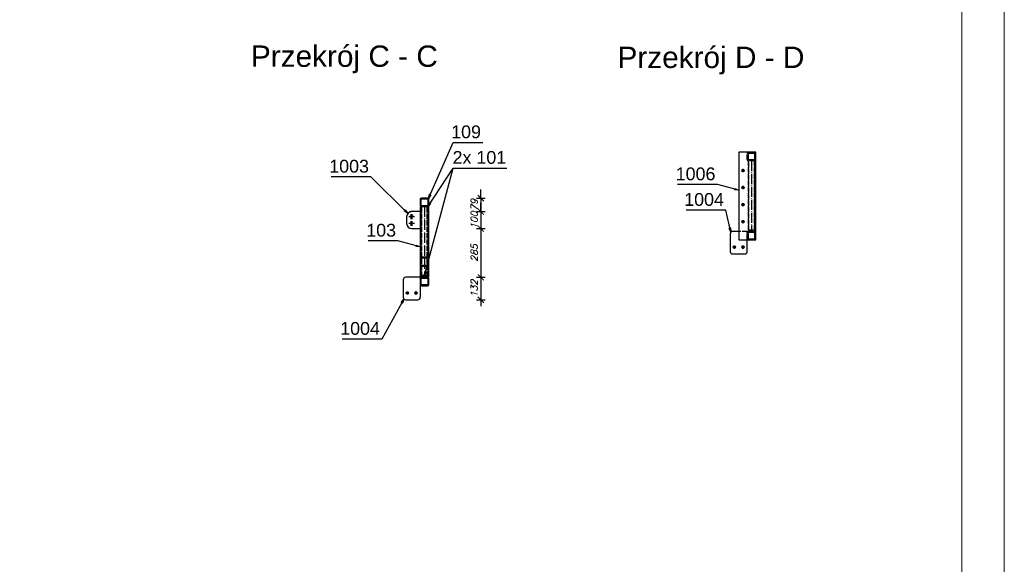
# Model space of a CAD drawing. Header units: millimetres. Extents: x 1814 to 94182, y 11562 to 49454.
# Tile 529 of 656: x 31831 to 32408, y 20591 to 20910. Entities that reach past the tile are written whole.
import ezdxf

# ---------------------------------------------------------------- set-up
doc = ezdxf.new("R2010")
doc.units = ezdxf.units.MM
doc.linetypes.add('ACAD_ISO02W100', pattern=[15, 12, -3])
doc.linetypes.add('ACAD_ISO04W100', pattern=[30, 24, -3, 0, -3])
doc.layers.add('pomoc', color=210, linetype='Continuous', lineweight=9, plot=False)
doc.layers.add('ramka', color=84, linetype='Continuous', lineweight=15)
doc.layers.add('wymiar', color=135, linetype='Continuous', lineweight=9)
doc.styles.add('ARIAL', font='arial.ttf')
doc.styles.add('WYMIARY', font='simplex.shx', dxfattribs={"oblique": 15})
doc.dimstyles.new('1-25', dxfattribs={"dimscale": 25, "dimtxt": 0.16, "dimasz": 0.2, "dimexe": 0.1, "dimexo": 0.1, "dimgap": 0.075, "dimtad": 1, "dimdec": 0, "dimlfac": 10, "dimrnd": 0.01, "dimzin": 9, "dimtxsty": 'WYMIARY', "dimblk": 'ARCHTICK', "dimcen": 0.2, "dimdle": 0.15, "dimadec": 1, "dimazin": 1, "dimtfac": 1, "dimtdec": 0, "dimtix": 1, "dimtmove": 2, "dimatfit": 3, "dimldrblk": 'ARCHTICK', "dimfxl": 0, "dimarcsym": 0})
pattern_1 = [(45, (32070.54303, 20754.4923), (-0.3535534, 0.3535534), [])]

# ---------------------------------------------------------------- blocks, each defined once
blk = doc.blocks.new('_ARCHTICK')
at = {"color": 0, "linetype": 'ByBlock', "lineweight": -2}
blk.add_solid([(0.4, 0.31), (0.31, 0.4), (-0.31, -0.4), (-0.4, -0.31)], dxfattribs=at)
blk = doc.blocks.new('*D3213')
at = {"layer": 'Defpoints', "color": 0}
for p in [(32068.04, 20805.89), (32063.04, 20798), (32101.07, 20798)]:
    blk.add_point(p, dxfattribs=at)
at = {"layer": 'wymiar', "color": 0, "lineweight": -2}
for p, q in [((32101.07, 20805.89), (32101.07, 20810.89)), ((32098.57, 20805.89), (32103.57, 20805.89)), ((32101.07, 20805.89), (32101.07, 20798)), ((32098.57, 20798), (32103.57, 20798)), ((32101.07, 20798), (32101.07, 20793))]:
    blk.add_line(p, q, dxfattribs=at)
at = {"layer": 'wymiar', "color": 0, "lineweight": -2, "xscale": 5, "yscale": 5, "zscale": 5}
for p, rotation in [((32101.07, 20805.89), 270), ((32101.07, 20798), 90)]:
    blk.add_blockref('_ARCHTICK', p, dxfattribs=dict(at, rotation=rotation))
at = {"layer": 'wymiar', "color": 0, "insert": (32097.19, 20801.95), "char_height": 4, "attachment_point": 5, "rotation": 90, "style": 'WYMIARY'}
blk.add_mtext('79', dxfattribs=at)
blk = doc.blocks.new('*D3207')
at = {"layer": 'Defpoints', "color": 0}
for p in [(32063.04, 20798), (32063.04, 20788.01), (32101.07, 20788.01)]:
    blk.add_point(p, dxfattribs=at)
at = {"layer": 'wymiar', "color": 0, "lineweight": -2}
for p, q in [((32101.07, 20798), (32101.07, 20803)), ((32098.57, 20798), (32103.57, 20798)), ((32101.07, 20798), (32101.07, 20788.01)), ((32098.57, 20788.01), (32103.57, 20788.01)), ((32101.07, 20788.01), (32101.07, 20783.01))]:
    blk.add_line(p, q, dxfattribs=at)
at = {"layer": 'wymiar', "color": 0, "lineweight": -2, "xscale": 5, "yscale": 5, "zscale": 5}
for p, rotation in [((32101.07, 20798), 270), ((32101.07, 20788.01), 90)]:
    blk.add_blockref('_ARCHTICK', p, dxfattribs=dict(at, rotation=rotation))
at = {"layer": 'wymiar', "color": 0, "insert": (32097.19, 20793.01), "char_height": 4, "attachment_point": 5, "rotation": 90, "style": 'WYMIARY'}
blk.add_mtext('100', dxfattribs=at)
blk = doc.blocks.new('*D3208')
at = {"layer": 'Defpoints', "color": 0}
for p in [(32063.04, 20788.01), (32061.29, 20759.49), (32101.07, 20759.49)]:
    blk.add_point(p, dxfattribs=at)
at = {"layer": 'wymiar', "color": 0, "lineweight": -2}
for p, q in [((32098.57, 20788.01), (32103.57, 20788.01)), ((32101.07, 20791.76), (32101.07, 20755.74)), ((32098.57, 20759.49), (32103.57, 20759.49))]:
    blk.add_line(p, q, dxfattribs=at)
at = {"layer": 'wymiar', "color": 0, "lineweight": -2, "xscale": 5, "yscale": 5, "zscale": 5}
for p, rotation in [((32101.07, 20788.01), 90), ((32101.07, 20759.49), 270)]:
    blk.add_blockref('_ARCHTICK', p, dxfattribs=dict(at, rotation=rotation))
at = {"layer": 'wymiar', "color": 0, "insert": (32097.19, 20773.75), "char_height": 4, "attachment_point": 5, "rotation": 90, "style": 'WYMIARY'}
blk.add_mtext('285', dxfattribs=at)
blk = doc.blocks.new('*D3209')
at = {"layer": 'Defpoints', "color": 0}
for p in [(32061.29, 20759.49), (32060.54, 20746.29), (32101.07, 20746.29)]:
    blk.add_point(p, dxfattribs=at)
at = {"layer": 'wymiar', "color": 0, "lineweight": -2}
for p, q in [((32098.57, 20759.49), (32103.57, 20759.49)), ((32101.07, 20763.24), (32101.07, 20742.54)), ((32098.57, 20746.29), (32103.57, 20746.29))]:
    blk.add_line(p, q, dxfattribs=at)
at = {"layer": 'wymiar', "color": 0, "lineweight": -2, "xscale": 5, "yscale": 5, "zscale": 5}
for p, rotation in [((32101.07, 20759.49), 90), ((32101.07, 20746.29), 270)]:
    blk.add_blockref('_ARCHTICK', p, dxfattribs=dict(at, rotation=rotation))
at = {"layer": 'wymiar', "color": 0, "insert": (32097.19, 20752.89), "char_height": 4, "attachment_point": 5, "rotation": 90, "style": 'WYMIARY'}
blk.add_mtext('132', dxfattribs=at)

msp = doc.modelspace()

# ---------------------------------------------------------------- hatches: boundary and pattern name
h = msp.add_hatch()
h.set_pattern_fill('HYPECUTREGION', color=10, scale=0.5, style=0, pattern_type=2)
h.set_pattern_definition(pattern_1)
h.paths.add_polyline_path([(32065.543, 20805.142), (32065.543, 20801.642, 0.4142136), (32066.293, 20800.892), (32069.793, 20800.892, 0.4142136), (32070.543, 20801.642), (32070.543, 20805.142, 0.4142136), (32069.793, 20805.892), (32066.293, 20805.892, 0.4142136)], flags=0)
h.paths.add_polyline_path([(32066.043, 20801.892), (32066.043, 20804.892, -0.4142136), (32066.543, 20805.392), (32069.543, 20805.392, -0.4142136), (32070.043, 20804.892), (32070.043, 20801.892, -0.4142136), (32069.543, 20801.392), (32066.543, 20801.392, -0.4142136)], flags=0)
h = msp.add_hatch()
h.set_pattern_fill('HYPECUTREGION', color=10, scale=0.5, style=0, pattern_type=2)
h.set_pattern_definition(pattern_1)
h.paths.add_polyline_path([(32065.543, 20758.742), (32065.543, 20755.242, 0.4142136), (32066.293, 20754.492), (32069.793, 20754.492, 0.4142136), (32070.543, 20755.242), (32070.543, 20758.742, 0.4142136), (32069.793, 20759.492), (32066.293, 20759.492, 0.4142136)], flags=0)
h.paths.add_polyline_path([(32066.043, 20755.492), (32066.043, 20758.492, -0.4142136), (32066.543, 20758.992), (32069.543, 20758.992, -0.4142136), (32070.043, 20758.492), (32070.043, 20755.492, -0.4142136), (32069.543, 20754.992), (32066.543, 20754.992, -0.4142136)], flags=0)
h = msp.add_hatch()
h.set_pattern_fill('HYPECUTREGION', color=10, scale=0.5, style=0, pattern_type=2)
h.set_pattern_definition(pattern_1)
h.paths.add_polyline_path([(32066.443, 20759.919), (32069.643, 20759.919), (32069.643, 20759.492), (32070.043, 20759.492), (32070.043, 20760.47), (32066.043, 20760.47), (32066.043, 20759.492), (32066.443, 20759.492)], flags=0)

# ---------------------------------------------------------------- linework, layer by layer
at = {"color": 145, "linetype": 'Continuous', "ltscale": 0.25}
for p, q in [((32262.291, 20832.777), (32252.291, 20832.777)), ((32252.291, 20832.777), (32252.291, 20781.377)), ((32262.291, 20781.377), (32262.291, 20832.777)), ((32065.543, 20805.142), (32065.543, 20801.642)), ((32069.793, 20805.892), (32066.293, 20805.892)), ((32066.543, 20805.392), (32069.543, 20805.392)), ((32070.543, 20801.642), (32070.543, 20805.142)), ((32066.043, 20800.892), (32065.543, 20800.892)), ((32065.543, 20800.892), (32065.543, 20759.492)), ((32066.043, 20801.892), (32066.043, 20804.892)), ((32066.293, 20800.892), (32066.043, 20800.892)), ((32066.043, 20760.47), (32066.043, 20800.892)), ((32069.793, 20800.892), (32066.293, 20800.892)), ((32069.543, 20801.392), (32066.543, 20801.392)), ((32070.043, 20800.892), (32069.793, 20800.892)), ((32070.043, 20804.892), (32070.043, 20801.892)), ((32070.043, 20800.892), (32070.043, 20760.47)), ((32070.543, 20800.892), (32070.043, 20800.892)), ((32070.543, 20759.492), (32070.543, 20800.892)), ((32057.543, 20795.021), (32057.543, 20791.021)), ((32065.543, 20798.02), (32060.543, 20798.02)), ((32057.543, 20791.021), (32057.543, 20791.005)), ((32060.543, 20788.022), (32065.543, 20788.022)), ((32060.543, 20788.022), (32060.543, 20788.006)), ((32060.543, 20788.006), (32065.543, 20788.006)), ((32247.291, 20784.877), (32247.291, 20774.677)), ((32252.291, 20786.377), (32248.791, 20786.377)), ((32252.291, 20781.377), (32262.291, 20781.377)), ((32257.291, 20774.677), (32257.291, 20781.377)), ((32248.791, 20773.177), (32255.791, 20773.177)), ((32065.543, 20759.492), (32057.043, 20759.492)), ((32065.543, 20759.492), (32065.543, 20758.742)), ((32066.043, 20759.492), (32065.543, 20759.492)), ((32065.543, 20758.742), (32065.543, 20755.242)), ((32070.043, 20760.47), (32066.043, 20760.47)), ((32066.043, 20759.492), (32066.043, 20760.47)), ((32066.443, 20759.492), (32066.043, 20759.492)), ((32069.643, 20759.919), (32066.443, 20759.919)), ((32066.443, 20759.492), (32066.443, 20759.919)), ((32069.793, 20759.492), (32066.443, 20759.492)), ((32066.543, 20758.992), (32069.543, 20758.992)), ((32069.643, 20759.919), (32069.643, 20759.492)), ((32070.043, 20759.492), (32069.793, 20759.492)), ((32070.043, 20760.47), (32070.043, 20759.492)), ((32070.543, 20759.492), (32070.043, 20759.492)), ((32070.543, 20755.242), (32070.543, 20758.742)), ((32055.543, 20757.992), (32055.543, 20747.792)), ((32065.543, 20755.242), (32065.543, 20747.792)), ((32066.043, 20755.492), (32066.043, 20758.492)), ((32066.293, 20754.492), (32069.793, 20754.492)), ((32069.543, 20754.992), (32066.543, 20754.992)), ((32070.043, 20758.492), (32070.043, 20755.492)), ((32057.043, 20746.292), (32064.043, 20746.292))]:
    msp.add_line(p, q, dxfattribs=at)
at = {"color": 84, "linetype": 'ACAD_ISO02W100', "ltscale": 0.25}
for p, q in [((32257.291, 20828.527), (32257.291, 20832.027)), ((32257.791, 20831.777), (32257.791, 20828.777)), ((32258.291, 20832.277), (32261.291, 20832.277)), ((32261.291, 20828.277), (32258.291, 20828.277)), ((32261.791, 20828.777), (32261.791, 20831.777)), ((32258.041, 20827.777), (32257.791, 20827.777)), ((32257.791, 20827.777), (32257.791, 20786.377)), ((32261.541, 20827.777), (32258.041, 20827.777)), ((32258.191, 20786.377), (32258.191, 20827.777)), ((32261.391, 20827.777), (32261.391, 20786.377)), ((32261.791, 20827.777), (32261.541, 20827.777)), ((32261.791, 20786.377), (32261.791, 20827.777)), ((32066.443, 20759.919), (32066.443, 20800.892)), ((32069.643, 20759.919), (32069.643, 20800.892)), ((32060.543, 20798.02), (32060.543, 20798.004)), ((32065.543, 20798.004), (32060.543, 20798.004)), ((32257.291, 20786.377), (32252.291, 20786.377)), ((32257.291, 20785.627), (32257.291, 20786.377)), ((32257.291, 20782.127), (32257.291, 20785.627)), ((32257.291, 20781.377), (32257.291, 20782.127)), ((32257.791, 20787.355), (32261.791, 20787.355)), ((32258.041, 20786.377), (32257.791, 20786.377)), ((32257.791, 20785.377), (32257.791, 20782.377)), ((32261.541, 20786.377), (32258.041, 20786.377)), ((32258.191, 20786.804), (32261.391, 20786.804)), ((32258.291, 20785.877), (32261.291, 20785.877)), ((32261.291, 20781.877), (32258.291, 20781.877)), ((32261.791, 20786.377), (32261.541, 20786.377)), ((32261.791, 20782.377), (32261.791, 20785.377)), ((32066.043, 20771.468), (32070.043, 20771.468)), ((32066.443, 20770.922), (32069.643, 20770.922)), ((32066.043, 20766.005), (32070.043, 20766.005)), ((32066.443, 20766.551), (32069.643, 20766.551))]:
    msp.add_line(p, q, dxfattribs=at)
at = {"color": 10, "linetype": 'ACAD_ISO04W100', "ltscale": 0.25}
for p, q in [((32262.291, 20832.777), (32262.291, 20832.777)), ((32259.791, 20827.777), (32259.791, 20786.377)), ((32070.543, 20805.892), (32070.543, 20805.892)), ((32068.043, 20800.892), (32068.043, 20766.005)), ((32068.043, 20800.892), (32068.043, 20759.492)), ((32070.543, 20759.492), (32070.543, 20800.892)), ((32061.643, 20795.021), (32058.843, 20795.021)), ((32061.643, 20795.005), (32058.843, 20795.005)), ((32061.743, 20795.052), (32059.343, 20795.052)), ((32061.743, 20794.986), (32059.343, 20794.986)), ((32062.243, 20795.021), (32059.443, 20795.021)), ((32062.243, 20795.005), (32059.443, 20795.005)), ((32060.243, 20793.621), (32060.243, 20796.42)), ((32060.243, 20793.605), (32060.243, 20796.404)), ((32060.243, 20795.005), (32060.243, 20795.021)), ((32060.543, 20793.852), (32060.543, 20796.251)), ((32060.543, 20793.786), (32060.543, 20796.185)), ((32060.543, 20794.966), (32060.543, 20795.094)), ((32060.843, 20793.621), (32060.843, 20796.42)), ((32060.843, 20793.605), (32060.843, 20796.404)), ((32060.843, 20795.005), (32060.843, 20795.021)), ((32061.643, 20791.021), (32058.843, 20791.021)), ((32061.643, 20791.005), (32058.843, 20791.005)), ((32061.743, 20791.053), (32059.343, 20791.053)), ((32061.743, 20790.986), (32059.343, 20790.986)), ((32062.243, 20791.021), (32059.443, 20791.021)), ((32062.243, 20791.005), (32059.443, 20791.005)), ((32060.243, 20789.622), (32060.243, 20792.421)), ((32060.243, 20789.606), (32060.243, 20792.405)), ((32060.243, 20791.005), (32060.243, 20791.021)), ((32060.543, 20789.853), (32060.543, 20792.252)), ((32060.543, 20789.787), (32060.543, 20792.186)), ((32060.543, 20790.966), (32060.543, 20791.095)), ((32060.843, 20789.622), (32060.843, 20792.421)), ((32060.843, 20789.606), (32060.843, 20792.405)), ((32060.843, 20791.005), (32060.843, 20791.021)), ((32262.291, 20781.377), (32262.291, 20781.377)), ((32070.543, 20754.492), (32070.543, 20754.492))]:
    msp.add_line(p, q, dxfattribs=at)
at = {"color": 7}
msp.add_line((32068.043, 20760.47), (32084.805, 20823.511), dxfattribs=at)
at = {"color": 0, "linetype": 'ByBlock', "lineweight": -2}
for p, q in [((32249.984, 20811.577, -16503.232), (32249.768, 20810.772, -16503.232)), ((32252.291, 20810.528, -16503.232), (32249.768, 20810.772, -16503.232)), ((32249.984, 20811.577, -16503.232), (32252.291, 20810.528, -16503.232)), ((32070.323, 20805.673, -16887.216), (32070.951, 20808.128, -16887.216)), ((32071.713, 20807.792, -16887.216), (32070.323, 20805.673, -16887.216)), ((32071.713, 20807.792, -16887.216), (32070.951, 20808.128, -16887.216)), ((32069.918, 20800.892, -16912.582), (32070.944, 20803.21, -16912.582)), ((32071.641, 20802.752, -16912.582), (32069.918, 20800.892, -16912.582)), ((32071.641, 20802.752, -16912.582), (32070.944, 20803.21, -16912.582)), ((32056.754, 20798.971, -16945.052), (32056.167, 20798.379, -16945.052)), ((32058.235, 20796.914, -16945.052), (32056.167, 20798.379, -16945.052)), ((32056.754, 20798.971, -16945.052), (32058.235, 20796.914, -16945.052)), ((32247.583, 20788.468, -16531.931), (32246.77, 20788.283, -16531.931)), ((32247.73, 20785.938, -16531.931), (32246.77, 20788.283, -16531.931)), ((32247.583, 20788.468, -16531.931), (32247.73, 20785.938, -16531.931)), ((32063.236, 20778.394, -16941.732), (32063.02, 20777.589, -16941.732)), ((32065.543, 20777.345, -16941.732), (32063.02, 20777.589, -16941.732)), ((32063.236, 20778.394, -16941.732), (32065.543, 20777.345, -16941.732)), ((32068.043, 20760.47, -16912.582), (32068.283, 20762.993, -16912.582)), ((32069.088, 20762.779, -16912.582), (32068.043, 20760.47, -16912.582)), ((32069.088, 20762.779, -16912.582), (32068.283, 20762.993, -16912.582)), ((32054.409, 20744.745, -16930.931), (32055.982, 20746.732, -16930.931)), ((32054.409, 20744.745, -16930.931), (32055.139, 20744.342, -16930.931)), ((32055.982, 20746.732, -16930.931), (32055.139, 20744.342, -16930.931))]:
    msp.add_line(p, q, dxfattribs=at)
at = {"color": 7}
for points in [[(32070.323, 20805.673), (32084.805, 20838.511), (32102.286, 20838.511)], [(32069.918, 20800.892), (32084.805, 20823.511), (32116.263, 20823.511)], [(32058.235, 20796.914), (32036.618, 20818.362), (32013.31, 20818.362)], [(32252.291, 20810.528), (32239.791, 20813.877), (32216.483, 20813.877)], [(32247.73, 20785.938), (32244.791, 20798.877), (32221.483, 20798.877)], [(32065.543, 20777.345), (32052.491, 20780.842), (32035.009, 20780.842)], [(32055.982, 20746.732), (32043.043, 20723.298), (32019.735, 20723.298)]]:
    msp.add_lwpolyline(points, dxfattribs=at)
at = {"color": 7, "linetype": 'Continuous', "ltscale": 0.25}
for points in [[(32254.791, 20822.977), (32254.791, 20822.077), (32253.891, 20822.077)], [(32254.791, 20821.477), (32255.021, 20821.523), (32255.215, 20821.653), (32255.345, 20821.847), (32255.391, 20822.077), (32255.345, 20822.307), (32255.215, 20822.501), (32255.021, 20822.631), (32254.791, 20822.677), (32254.561, 20822.631), (32254.367, 20822.501), (32254.237, 20822.307), (32254.191, 20822.077), (32254.237, 20821.847), (32254.367, 20821.653), (32254.561, 20821.523), (32254.791, 20821.477)], [(32255.691, 20822.077), (32254.791, 20822.077), (32254.791, 20821.177)], [(32254.791, 20812.977), (32254.791, 20812.077), (32253.891, 20812.077)], [(32254.791, 20811.477), (32255.021, 20811.523), (32255.215, 20811.653), (32255.345, 20811.847), (32255.391, 20812.077), (32255.345, 20812.307), (32255.215, 20812.501), (32255.021, 20812.631), (32254.791, 20812.677), (32254.561, 20812.631), (32254.367, 20812.501), (32254.237, 20812.307), (32254.191, 20812.077), (32254.237, 20811.847), (32254.367, 20811.653), (32254.561, 20811.523), (32254.791, 20811.477)], [(32255.691, 20812.077), (32254.791, 20812.077), (32254.791, 20811.177)], [(32254.791, 20802.977), (32254.791, 20802.077), (32253.891, 20802.077)], [(32254.791, 20801.477), (32255.021, 20801.523), (32255.215, 20801.653), (32255.345, 20801.847), (32255.391, 20802.077), (32255.345, 20802.307), (32255.215, 20802.501), (32255.021, 20802.631), (32254.791, 20802.677), (32254.561, 20802.631), (32254.367, 20802.501), (32254.237, 20802.307), (32254.191, 20802.077), (32254.237, 20801.847), (32254.367, 20801.653), (32254.561, 20801.523), (32254.791, 20801.477)], [(32255.691, 20802.077), (32254.791, 20802.077), (32254.791, 20801.177)], [(32254.791, 20792.977), (32254.791, 20792.077), (32253.891, 20792.077)], [(32254.791, 20791.477), (32255.021, 20791.523), (32255.215, 20791.653), (32255.345, 20791.847), (32255.391, 20792.077), (32255.345, 20792.307), (32255.215, 20792.501), (32255.021, 20792.631), (32254.791, 20792.677), (32254.561, 20792.631), (32254.367, 20792.501), (32254.237, 20792.307), (32254.191, 20792.077), (32254.237, 20791.847), (32254.367, 20791.653), (32254.561, 20791.523), (32254.791, 20791.477)], [(32255.691, 20792.077), (32254.791, 20792.077), (32254.791, 20791.177)], [(32248.891, 20777.177), (32249.791, 20777.177), (32249.791, 20778.077)], [(32249.791, 20777.777), (32249.561, 20777.731), (32249.367, 20777.601), (32249.237, 20777.407), (32249.191, 20777.177), (32249.237, 20776.947), (32249.367, 20776.753), (32249.561, 20776.623), (32249.791, 20776.577), (32250.021, 20776.623), (32250.215, 20776.753), (32250.345, 20776.947), (32250.391, 20777.177), (32250.345, 20777.407), (32250.215, 20777.601), (32250.021, 20777.731), (32249.791, 20777.777)], [(32249.791, 20776.277), (32249.791, 20777.177), (32250.691, 20777.177)], [(32253.891, 20777.177), (32254.791, 20777.177), (32254.791, 20778.077)], [(32254.791, 20777.777), (32254.561, 20777.731), (32254.367, 20777.601), (32254.237, 20777.407), (32254.191, 20777.177), (32254.237, 20776.947), (32254.367, 20776.753), (32254.561, 20776.623), (32254.791, 20776.577), (32255.021, 20776.623), (32255.215, 20776.753), (32255.345, 20776.947), (32255.391, 20777.177), (32255.345, 20777.407), (32255.215, 20777.601), (32255.021, 20777.731), (32254.791, 20777.777)], [(32254.791, 20776.277), (32254.791, 20777.177), (32255.691, 20777.177)], [(32057.143, 20750.292), (32058.043, 20750.292), (32058.043, 20751.192)], [(32058.043, 20750.892), (32057.813, 20750.847), (32057.619, 20750.717), (32057.489, 20750.522), (32057.443, 20750.292), (32057.489, 20750.063), (32057.619, 20749.868), (32057.813, 20749.738), (32058.043, 20749.692), (32058.273, 20749.738), (32058.467, 20749.868), (32058.597, 20750.063), (32058.643, 20750.292), (32058.597, 20750.522), (32058.467, 20750.717), (32058.273, 20750.847), (32058.043, 20750.892)], [(32058.043, 20749.392), (32058.043, 20750.292), (32058.943, 20750.292)], [(32062.143, 20750.292), (32063.043, 20750.292), (32063.043, 20751.192)], [(32063.043, 20750.892), (32062.813, 20750.847), (32062.619, 20750.717), (32062.489, 20750.522), (32062.443, 20750.292), (32062.489, 20750.063), (32062.619, 20749.868), (32062.813, 20749.738), (32063.043, 20749.692), (32063.273, 20749.738), (32063.467, 20749.868), (32063.597, 20750.063), (32063.643, 20750.292), (32063.597, 20750.522), (32063.467, 20750.717), (32063.273, 20750.847), (32063.043, 20750.892)], [(32063.043, 20749.392), (32063.043, 20750.292), (32063.943, 20750.292)]]:
    msp.add_lwpolyline(points, dxfattribs=at)
at = {"color": 145, "linetype": 'Continuous', "ltscale": 0.25}
for centre in [(32254.791, 20822.077), (32254.791, 20812.077), (32254.791, 20802.077), (32254.791, 20792.077), (32249.791, 20777.177), (32254.791, 20777.177), (32058.043, 20750.292), (32063.043, 20750.292)]:
    msp.add_circle(centre, 0.7, dxfattribs=at)
at = {"color": 84, "linetype": 'ACAD_ISO02W100', "ltscale": 0.25}
for centre, start, end in [((32258.041, 20832.027), 90, 180), ((32258.041, 20828.527), 180, 270), ((32261.541, 20832.027), 0, 90), ((32261.541, 20828.527), 270, 0), ((32258.041, 20785.627), 90, 180), ((32258.041, 20782.127), 180, 270), ((32261.541, 20785.627), 0, 90), ((32261.541, 20782.127), 270, 0)]:
    msp.add_arc(centre, 0.75, start, end, dxfattribs=at)
at = {"color": 84, "linetype": 'ACAD_ISO02W100', "ltscale": 0.25, "extrusion": (0, 0, -1)}
for centre, start, end in [((-32258.291, 20831.777), 0, 90), ((-32258.291, 20828.777), 270, 0), ((-32261.291, 20831.777), 90, 180), ((-32261.291, 20828.777), 180, 270), ((-32258.291, 20785.377), 0, 90), ((-32258.291, 20782.377), 270, 0)]:
    msp.add_arc(centre, 0.5, start, end, dxfattribs=at)
at = {"color": 145, "linetype": 'Continuous', "ltscale": 0.25}
for centre, radius, start, end in [((32066.293, 20805.142), 0.75, 90, 180), ((32069.793, 20805.142), 0.75, 0, 90), ((32066.293, 20801.642), 0.75, 180, 270), ((32069.793, 20801.642), 0.75, 270, 0), ((32248.791, 20784.877), 1.5, 90, 180), ((32248.791, 20774.677), 1.5, 180, 270), ((32255.791, 20774.677), 1.5, 270, 0), ((32057.043, 20757.992), 1.5, 90, 180), ((32066.293, 20758.742), 0.75, 90, 180), ((32069.793, 20758.742), 0.75, 0, 90), ((32066.293, 20755.242), 0.75, 180, 270), ((32069.793, 20755.242), 0.75, 270, 0), ((32057.043, 20747.792), 1.5, 180, 270), ((32064.043, 20747.792), 1.5, 270, 0)]:
    msp.add_arc(centre, radius, start, end, dxfattribs=at)
at = {"color": 145, "linetype": 'Continuous', "ltscale": 0.25, "extrusion": (3.63798e-13, -1.5069e-13, -1)}
msp.add_arc((-32066.543, 20804.892, 0), 0.5, 0, 90, dxfattribs=at)
at = {"color": 145, "linetype": 'Continuous', "ltscale": 0.25, "extrusion": (-1.5069e-13, -3.63798e-13, -1)}
msp.add_arc((-32069.543, 20804.892, 0), 0.5, 90, 180, dxfattribs=at)
at = {"color": 145, "linetype": 'Continuous', "ltscale": 0.25, "extrusion": (3.63798e-13, 1.5069e-13, -1)}
msp.add_arc((-32066.543, 20801.892, 0), 0.5, 270, 0, dxfattribs=at)
at = {"color": 145, "linetype": 'Continuous', "ltscale": 0.25, "extrusion": (-5.97405e-14, 4.54747e-13, -1)}
msp.add_arc((-32069.543, 20801.892, 0), 0.5, 180, 270, dxfattribs=at)
at = {"color": 145, "linetype": 'Continuous', "ltscale": 0.25, "extrusion": (3.03104e-14, 0.019996, 0.9998)}
msp.add_arc((-32060.543, -20790.863, 415.817), 3, 270, 0, dxfattribs=at)
at = {"color": 84, "linetype": 'ACAD_ISO02W100', "ltscale": 0.25, "extrusion": (-9.00694e-15, 0.019996, 0.9998)}
msp.add_arc((-32060.543, -20790.847, 415.817), 3, 270, 360, dxfattribs=at)
at = {"color": 145, "linetype": 'Continuous', "ltscale": 0.25, "extrusion": (1.51552e-14, 0.019996, 0.9998)}
msp.add_arc((-32060.543, -20786.865, 415.737), 3, 360, 90, dxfattribs=at)
at = {"color": 145, "linetype": 'Continuous', "ltscale": 0.25, "extrusion": (0, 0.019996, 0.9998)}
msp.add_arc((-32060.543, -20786.849, 415.737), 3, 0, 90, dxfattribs=at)
at = {"color": 84, "linetype": 'ACAD_ISO02W100', "ltscale": 0.25, "extrusion": (1.5069e-13, 3.63798e-13, -1)}
msp.add_arc((-32261.291, 20785.377, 0), 0.5, 90, 180, dxfattribs=at)
at = {"color": 84, "linetype": 'ACAD_ISO02W100', "ltscale": 0.25, "extrusion": (1.5069e-13, -3.63798e-13, -1)}
msp.add_arc((-32261.291, 20782.377, 0), 0.5, 180, 270, dxfattribs=at)
at = {"color": 145, "linetype": 'Continuous', "ltscale": 0.25, "extrusion": (9.09495e-14, -3.76725e-14, -1)}
msp.add_arc((-32066.543, 20758.492, 0), 0.5, 0, 90, dxfattribs=at)
at = {"color": 145, "linetype": 'Continuous', "ltscale": 0.25, "extrusion": (-3.76725e-14, -9.09495e-14, -1)}
msp.add_arc((-32069.543, 20758.492, 0), 0.5, 90, 180, dxfattribs=at)
at = {"color": 145, "linetype": 'Continuous', "ltscale": 0.25, "extrusion": (2.72848e-13, 1.13018e-13, -1)}
msp.add_arc((-32066.543, 20755.492, 0), 0.5, 270, 0, dxfattribs=at)
at = {"color": 145, "linetype": 'Continuous', "ltscale": 0.25, "extrusion": (-2.2068e-14, 3.63798e-13, -1)}
msp.add_arc((-32069.543, 20755.492, 0), 0.5, 180, 270, dxfattribs=at)
at = {"layer": 'pomoc'}
msp.add_lwpolyline([(30658.067, 21322.087), (32408.067, 21322.087), (32408.067, 20272.087), (30658.067, 20272.087)], close=True, dxfattribs=at)
at = {"layer": 'ramka', "linetype": 'Continuous'}
msp.add_line((32383.067, 21259.725), (32383.067, 20297.087), dxfattribs=at)

# ---------------------------------------------------------------- texts
at = {"color": 84, "style": 'ARIAL'}
for s, p in [('Przekrój C - C', (31966.232, 20882.862)), ('Przekrój D - D', (32181.232, 20882.177))]:
    msp.add_text(s, height=12.5, dxfattribs=at).set_placement(p)
at = {"color": 7, "style": 'ARIAL'}
for s, p in [('109', (32083.664, 20841.011)), ('1003', (32012.169, 20820.862)), ('2x 101', (32084.498, 20826.011)), ('1006', (32215.342, 20816.377)), ('1004', (32220.342, 20801.377)), ('103', (32033.868, 20783.342)), ('1004', (32018.594, 20725.798))]:
    msp.add_text(s, height=7.5, dxfattribs=at).set_placement(p)

# ---------------------------------------------------------------- dimensions: what is measured, and where the dimension line sits
at = {"layer": 'wymiar'}
for base, p1, p2, picture, middle in [((32101.066, 20798.004), (32068.043, 20805.892), (32063.043, 20798.004), '*D3213', (32097.191, 20801.948)), ((32101.066, 20788.006), (32063.043, 20798.004), (32063.043, 20788.006), '*D3207', (32097.191, 20793.005)), ((32101.066, 20759.492), (32063.043, 20788.006), (32061.293, 20759.492), '*D3208', (32097.191, 20773.749)), ((32101.066, 20746.292), (32061.293, 20759.492), (32060.543, 20746.292), '*D3209', (32097.191, 20752.892))]:
    dim = msp.add_linear_dim(base=base, p1=p1, p2=p2, angle=90, dimstyle='1-25', dxfattribs=at)
    dim.commit()
    dim.dimension.update_dxf_attribs({"geometry": picture, "text_midpoint": middle})

doc.saveas('drawing.dxf')
